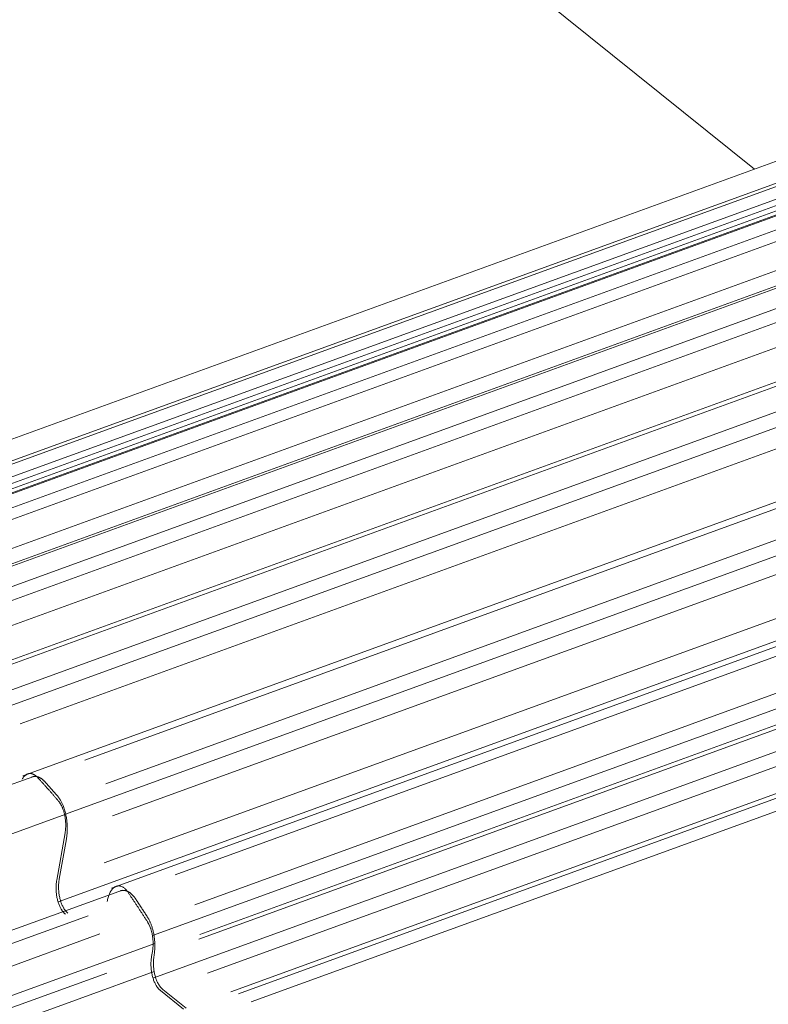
# Model space of a CAD drawing. Header units: millimetres. Extents: x 25069 to 61396, y 8621 to 21558.
# Tile 497 of 656: x 52365 to 52410, y 15750 to 15809. Entities that reach past the tile are written whole.
import ezdxf

# ---------------------------------------------------------------- set-up
doc = ezdxf.new("R2010")
doc.units = ezdxf.units.MM
doc.layers.add('10', color=7, linetype='Continuous')

msp = doc.modelspace()

# ---------------------------------------------------------------- linework, layer by layer
at = {"layer": '10', "color": 7, "linetype": 'Continuous', "lineweight": 15}
for p, q in [((52124.875, 16028.162), (52408.868, 15800.16)), ((52344.27, 15775.189), (52425.611, 15804.741)), ((52344.862, 15774.266), (52429.052, 15804.852)), ((52346.8, 15776.309), (52425.351, 15804.847)), ((52428.83, 15804.222), (52347.791, 15774.78)), ((52429.014, 15804.225), (52351.122, 15775.927)), ((52419.632, 15804.068), (52336.642, 15773.917)), ((52427.28, 15803.89), (52347.896, 15775.05)), ((52352.564, 15775.609), (52430.276, 15803.842)), ((52423.271, 15803.137), (52347.517, 15775.615)), ((52431.227, 15803.501), (52350.264, 15774.086)), ((52434.319, 15801.982), (52353.896, 15772.764)), ((52434.612, 15801.94), (52357.35, 15773.87)), ((52358.723, 15773.172), (52435.9, 15801.211)), ((52428.531, 15800.793), (52353.309, 15773.464)), ((52436.759, 15800.685), (52356.396, 15771.489)), ((52439.913, 15798.294), (52359.719, 15769.159)), ((52434.044, 15798.213), (52359.348, 15771.076)), ((52440.319, 15798.178), (52363.288, 15770.193)), ((52364.599, 15769.14), (52441.63, 15797.125)), ((52442.154, 15796.397), (52362.217, 15767.356)), ((52439.662, 15794.208), (52365.109, 15767.122)), ((52445.609, 15793.216), (52365.271, 15764.029)), ((52446.128, 15792.999), (52368.952, 15764.96)), ((52370.201, 15763.553), (52447.463, 15791.623)), ((52447.942, 15790.852), (52367.749, 15761.717)), ((52455.358, 15788.489), (52367.36, 15756.519)), ((52445.381, 15788.813), (52370.599, 15761.644)), ((52370.1, 15758.833), (52451.075, 15788.252)), ((52451.409, 15786.713), (52370.546, 15757.335)), ((52452.044, 15786.366), (52374.332, 15758.133)), ((52375.513, 15756.345), (52453.404, 15784.643)), ((52453.822, 15783.871), (52372.987, 15754.503)), ((52459.182, 15783.282), (52373.017, 15751.978)), ((52375.757, 15754.291), (52453.108, 15782.393)), ((52451.206, 15781.971), (52375.807, 15754.578)), ((52456.883, 15781.547), (52376.278, 15752.263)), ((52377.663, 15751.151), (52457.047, 15779.992)), ((52457.427, 15779.095), (52378.876, 15750.557)), ((52378.124, 15751.042), (52453.879, 15778.564)), ((52365.908, 15763.99), (52286.633, 15735.189)), ((52367.818, 15761.742), (52288.783, 15733.028)), ((52367.28, 15757.808), (52367.779, 15760.62)), ((52367.431, 15757.863), (52367.859, 15760.275)), ((52371.207, 15757.221), (52292.439, 15728.604)), ((52369.148, 15755.688), (52293.296, 15728.13)), ((52294.118, 15727.086), (52369.861, 15754.604)), ((52294.83, 15725.583), (52373.128, 15754.03)), ((52372.937, 15753.267), (52372.987, 15753.553)), ((52291.577, 15722.758), (52373.088, 15752.371)), ((52370.263, 15752.273), (52297.769, 15725.936)), ((52374.842, 15750.127), (52373.458, 15751.238)), ((52374.993, 15750.182), (52373.609, 15751.293))]:
    msp.add_line(p, q, dxfattribs=at)
for points, weights in [([(52366.132, 15763.936), (52365.825, 15764.27), (52365.477, 15764.25), (52365.218, 15763.825)], [1, 0.840312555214, 0.79297521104, 0.85798796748]), ([(52365.791, 15763.947), (52366.06, 15764.046), (52366.331, 15763.94), (52366.568, 15763.678)], [0.831144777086, 0.843918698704, 0.900203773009, 1]), ([(52366.132, 15763.936), (52366.551, 15763.479), (52366.968, 15763.01), (52367.38, 15762.528)], [1, 0.999905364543, 0.999905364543, 1]), ([(52366.568, 15763.678), (52366.82, 15763.398), (52367.072, 15763.114), (52367.322, 15762.826)], [1, 0.999965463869, 0.999965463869, 1]), ([(52367.322, 15762.826), (52367.817, 15762.254), (52368.03, 15761.242), (52367.859, 15760.275)], [1, 0.840551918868, 0.840551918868, 1]), ([(52367.779, 15760.62), (52367.907, 15761.341), (52367.749, 15762.097), (52367.38, 15762.528)], [1, 0.841780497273, 0.841780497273, 1]), ([(52367.801, 15755.78), (52367.349, 15756.143), (52367.133, 15756.983), (52367.28, 15757.808)], [1, 0.804737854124, 0.804737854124, 1]), ([(52367.431, 15757.863), (52367.284, 15757.038), (52367.5, 15756.197), (52367.952, 15755.835)], [1, 0.804737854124, 0.804737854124, 1]), ([(52371.512, 15757.108), (52371.025, 15757.823), (52370.468, 15757.567), (52370.287, 15756.545)], [1, 0.734258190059, 0.734258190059, 1]), ([(52371.067, 15757.17), (52371.392, 15757.278), (52371.711, 15757.095), (52371.968, 15756.712)], [0.799561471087, 0.806771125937, 0.873583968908, 1]), ([(52371.512, 15757.108), (52371.91, 15756.524), (52372.304, 15755.928), (52372.693, 15755.32)], [1, 0.999898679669, 0.999898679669, 1]), ([(52371.968, 15756.712), (52372.207, 15756.356), (52372.445, 15755.994), (52372.681, 15755.629)], [1, 0.999962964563, 0.999962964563, 1]), ([(52372.681, 15755.629), (52373.07, 15755.025), (52373.224, 15754.138), (52373.083, 15753.298)], [1, 0.87520431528, 0.87520431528, 1]), ([(52372.987, 15753.553), (52373.1, 15754.186), (52372.987, 15754.86), (52372.693, 15755.32)], [1, 0.872880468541, 0.872880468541, 1]), ([(52373.458, 15751.238), (52373.006, 15751.601), (52372.79, 15752.441), (52372.937, 15753.267)], [1, 0.804737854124, 0.804737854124, 1]), ([(52373.083, 15753.298), (52372.946, 15752.477), (52373.163, 15751.651), (52373.609, 15751.293)], [1, 0.808675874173, 0.808675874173, 1])]:
    msp.add_rational_spline(points, weights, degree=3, dxfattribs=at)

doc.saveas('drawing.dxf')
